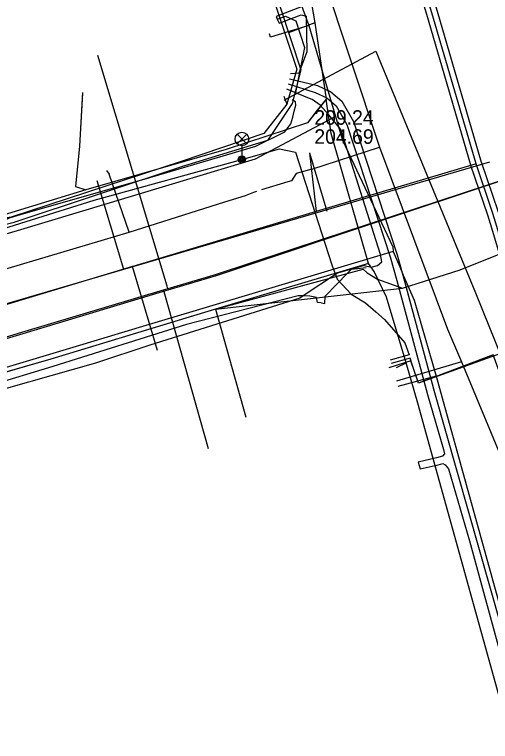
# Model space of a CAD drawing. Extents: x -595540 to -593988, y -1160850 to -1159202.
# Drawn here: x -595450.94 to -595424.7, y -1160602.05 to -1160562.01 of the extents above; entities that cross this region are included whole.
import ezdxf

# ---------------------------------------------------------------- set-up
doc = ezdxf.new("R2010")
doc.units = 0
for name, color, linetype in [('BKOM-ODVODNENI_trasa sítě', 7, 'Continuous'), ('BKOM_kabel SSZ', 7, 'Continuous'), ('BVK-JEDNOTNA_popisy', 7, 'Continuous'), ('BVK-JEDNOTNA_trasa sítě', 7, 'Continuous'), ('BVK-JEDNOTNA_trasa sítě obvodem', 7, 'Continuous'), ('BVK-KANALIZACE_ vyřazená trasa sítě', 7, 'Continuous'), ('BVK-VODOVOD_trasa sítě', 7, 'Continuous'), ('BVK-VODOVOD_trasa zrušené sítě', 7, 'Continuous'), ('CETIN_kabel podzemní', 7, 'Continuous'), ('CETIN_kabel podzemní neprovozovaný', 7, 'Continuous'), ('DESTOVA_trasa neprovozované sítě', 7, 'Continuous'), ('DSP-SDEL-VODAFONE_kabel', 7, 'Continuous'), ('EON-NN_kabel', 7, 'Continuous'), ('EON-NN_kabel zrušené sítě', 7, 'Continuous'), ('EON-VN_kabel', 7, 'Continuous'), ('INNOGY-NTL_trasa sítě', 7, 'Continuous'), ('INNOGY-STL_trasa sítě', 7, 'Continuous'), ('JEDNOTNA_trasa neprovozované sítě', 7, 'Continuous'), ('TSB_kabel VO', 7, 'Continuous'), ('TSB_lampy VO', 7, 'Continuous')]:
    doc.layers.add(name, color=color, linetype=linetype)

msp = doc.modelspace()

# ---------------------------------------------------------------- linework, layer by layer
at = {"layer": 'BKOM-ODVODNENI_trasa sítě'}
msp.add_lwpolyline([(-595434.68, -1160569.63), (-595433.731, -1160572.843)], dxfattribs=at)
at = {"layer": 'BKOM_kabel SSZ'}
for points in [[(-595436.46, -1160562.26), (-595436, -1160562.1), (-595435.43, -1160562.36), (-595434.95, -1160563.82), (-595435.463, -1160566.399)], [(-595436.08, -1160566.73), (-595431.03, -1160564.02), (-595425.53, -1160577.33), (-595421.9, -1160586.34), (-595419.38, -1160592.85), (-595415.14, -1160608.46), (-595414.14, -1160609.2)]]:
    msp.add_lwpolyline(points, dxfattribs=at)
at = {"layer": 'BVK-JEDNOTNA_popisy'}
msp.add_line((-595434.416, -1160568.205), (-595434.416, -1160568.205), dxfattribs=at)
at = {"layer": 'BVK-JEDNOTNA_trasa sítě'}
for points in [[(-595425.498, -1160570.224), (-595427.934, -1160561.917), (-595429.959, -1160555.289), (-595430.415, -1160553.797), (-595433.249, -1160544.521), (-595433.269, -1160544.454), (-595434.081, -1160541.795), (-595434.89, -1160539.146), (-595435.907, -1160535.817), (-595438.597, -1160526.93)], [(-595425.498, -1160570.224), (-595434.317, -1160572.862), (-595444.424, -1160575.885), (-595444.44, -1160575.89), (-595444.93, -1160576.04), (-595445.037, -1160576.072), (-595452.13, -1160578.2), (-595452.201, -1160578.221), (-595455.73, -1160579.28), (-595455.793, -1160579.299), (-595460.07, -1160580.58), (-595460.132, -1160580.599), (-595462.46, -1160581.3), (-595462.545, -1160581.326), (-595464.83, -1160582.01), (-595465.017, -1160582.066), (-595469.13, -1160583.3), (-595469.327, -1160583.359), (-595470.936, -1160583.842), (-595471.223, -1160583.929), (-595472.66, -1160584.36)], [(-595410.35, -1160619.102), (-595412.083, -1160614.222), (-595412.929, -1160611.427), (-595413.671, -1160608.977), (-595415.383, -1160603.32), (-595415.904, -1160601.597), (-595416.701, -1160598.965), (-595416.996, -1160597.989), (-595418.606, -1160592.667), (-595420.361, -1160586.867), (-595423.127, -1160577.726), (-595424.421, -1160573.448), (-595424.569, -1160572.96), (-595425.498, -1160570.224)]]:
    msp.add_lwpolyline(points, dxfattribs=at)
at = {"layer": 'BVK-JEDNOTNA_trasa sítě obvodem'}
for points in [[(-595438.31, -1160526.843), (-595435.62, -1160535.73), (-595434.603, -1160539.058), (-595433.794, -1160541.707), (-595432.982, -1160544.366), (-595430.128, -1160553.709), (-595429.672, -1160555.201), (-595427.647, -1160561.831), (-595425.211, -1160570.14)], [(-595425.786, -1160570.308), (-595428.221, -1160562.003), (-595430.246, -1160555.377), (-595430.702, -1160553.885), (-595433.556, -1160544.542), (-595434.368, -1160541.883), (-595435.177, -1160539.234), (-595436.194, -1160535.904), (-595438.884, -1160527.017)], [(-595425.214, -1160570.127), (-595424.283, -1160572.868), (-595424.134, -1160573.361), (-595422.84, -1160577.639), (-595420.074, -1160586.78), (-595418.319, -1160592.58), (-595416.709, -1160597.902), (-595416.414, -1160598.878), (-595415.617, -1160601.51), (-595413.384, -1160608.89), (-595412.642, -1160611.34), (-595411.798, -1160614.128), (-595410.067, -1160619.002)], [(-595410.632, -1160619.202), (-595412.368, -1160614.316), (-595413.216, -1160611.514), (-595413.958, -1160609.064), (-595416.191, -1160601.684), (-595416.988, -1160599.052), (-595417.283, -1160598.076), (-595418.893, -1160592.754), (-595420.648, -1160586.954), (-595423.414, -1160577.813), (-595424.708, -1160573.535), (-595424.855, -1160573.052), (-595425.782, -1160570.32)]]:
    msp.add_lwpolyline(points, dxfattribs=at)
at = {"layer": 'BVK-KANALIZACE_ vyřazená trasa sítě'}
msp.add_line((-595424.759, -1160570.148), (-595472.803, -1160584.211), dxfattribs=at)
at = {"layer": 'BVK-VODOVOD_trasa sítě'}
for points in [[(-595442.49, -1160577.12), (-595442.535, -1160576.968), (-595446.343, -1160564.274)], [(-595420.847, -1160570.08), (-595432.911, -1160574.056), (-595433.87, -1160574.37), (-595439.88, -1160576.34), (-595442.49, -1160577.12), (-595442.74, -1160577.19), (-595450.56, -1160579.53), (-595454.3, -1160580.66), (-595454.93, -1160580.85), (-595455.16, -1160580.92), (-595458.82, -1160582.02), (-595462.11, -1160583.01), (-595468.14, -1160584.7), (-595469.406, -1160585.079), (-595471.605, -1160585.698), (-595471.796, -1160585.75), (-595473.76, -1160586.28), (-595481.568, -1160588.618)], [(-595442.74, -1160577.19), (-595442.721, -1160577.258), (-595440.265, -1160585.917)]]:
    msp.add_lwpolyline(points, dxfattribs=at)
at = {"layer": 'BVK-VODOVOD_trasa zrušené sítě'}
msp.add_lwpolyline([(-595420.847, -1160570.08), (-595429.811, -1160573.061), (-595439.83, -1160576.394), (-595442.314, -1160577.139), (-595442.803, -1160577.286), (-595453.743, -1160580.567), (-595455.586, -1160581.12), (-595458.698, -1160582.053), (-595467.849, -1160584.798), (-595470.56, -1160585.611), (-595472.054, -1160586.059), (-595481.296, -1160588.831)], dxfattribs=at)
at = {"layer": 'CETIN_kabel podzemní'}
for points in [[(-595441.63, -1160542.46), (-595436.49, -1160555.7), (-595434.75, -1160560.32), (-595434.39, -1160562.47)], [(-595440.13, -1160547.88), (-595439.65, -1160549.19), (-595434.71, -1160562.62)], [(-595434.39, -1160562.47), (-595435.84, -1160563.02)], [(-595434.39, -1160562.47), (-595433.9, -1160565.79)], [(-595434.71, -1160562.62), (-595433.25, -1160567.62)], [(-595433.9, -1160565.79), (-595433.77, -1160566.67)], [(-595447.19, -1160566.3), (-595447.37, -1160569.26), (-595447.59, -1160571.48), (-595447.02, -1160571.67)], [(-595433.77, -1160566.67), (-595434.25, -1160567.28)], [(-595431.43, -1160575.72), (-595433.49, -1160568.56), (-595433.77, -1160566.67)], [(-595434.25, -1160567.28), (-595434.79, -1160567.97), (-595439.28, -1160569.44), (-595447.02, -1160571.67)], [(-595433.25, -1160567.62), (-595437.68, -1160569.97), (-595450.79, -1160573.92), (-595465.53, -1160578.26)], [(-595433.25, -1160567.62), (-595432.86, -1160568.92), (-595430.09, -1160574.8), (-595430.07, -1160575.06)], [(-595447.02, -1160571.67), (-595451.1, -1160572.92), (-595453.14, -1160573.54)], [(-595430.07, -1160575.06), (-595440.74, -1160578.25), (-595442.17, -1160578.68), (-595443.7, -1160579.14), (-595447.54, -1160580.29), (-595452.89, -1160581.89), (-595454.32, -1160582.32), (-595457.05, -1160583.13), (-595458.49, -1160583.56), (-595467.66, -1160586.31), (-595468.81, -1160586.65), (-595471.12, -1160587.34), (-595472.17, -1160587.65), (-595473.13, -1160587.94), (-595476.96, -1160589.08), (-595480.96, -1160590.26), (-595482.68, -1160590.77)], [(-595430.07, -1160575.06), (-595429.71, -1160575.9)], [(-595431.43, -1160575.72), (-595439.86, -1160578.24)], [(-595429.35, -1160581.2), (-595430.43, -1160577.57), (-595431.11, -1160576.16), (-595431.43, -1160575.72)], [(-595429.71, -1160575.9), (-595429.51, -1160576.36)], [(-595429.51, -1160576.36), (-595428.92, -1160577.75)], [(-595428.92, -1160577.75), (-595427.69, -1160581.93)], [(-595439.86, -1160578.24), (-595448.94, -1160580.99), (-595454.84, -1160582.69)], [(-595439.86, -1160578.24), (-595438.2, -1160584.18)], [(-595429.89, -1160581.45), (-595429.35, -1160581.2)], [(-595428.67, -1160583.55), (-595429.35, -1160581.2)], [(-595427.69, -1160581.93), (-595429.81, -1160582.5)], [(-595427.69, -1160581.93), (-595419.25, -1160612.43)], [(-595428.41, -1160584.48), (-595428.67, -1160583.55)], [(-595423.71, -1160601.42), (-595428.41, -1160584.48)]]:
    msp.add_lwpolyline(points, dxfattribs=at)
at = {"layer": 'CETIN_kabel podzemní neprovozovaný'}
msp.add_lwpolyline([(-595434.71, -1160562.62), (-595436.83, -1160563.26), (-595436.89, -1160563.07)], dxfattribs=at)
at = {"layer": 'DESTOVA_trasa neprovozované sítě'}
msp.add_line((-595434.68, -1160569.63), (-595434.317, -1160572.862), dxfattribs=at)
at = {"layer": 'DSP-SDEL-VODAFONE_kabel'}
msp.add_line((-595439.86, -1160578.24), (-595429.562, -1160577.077), dxfattribs=at)
for points in [[(-595439.86, -1160578.24), (-595431.724, -1160576.038), (-595431.496, -1160576.243), (-595430.938, -1160576.578), (-595429.562, -1160577.077), (-595426.371, -1160576.075), (-595414.795, -1160571.433), (-595413.605, -1160570.908), (-595403.975, -1160567.632), (-595403.691, -1160567.535), (-595403.028, -1160567.31), (-595402.358, -1160566.908), (-595400.416, -1160563.794), (-595422.375, -1160507.72)], [(-595439.86, -1160578.24), (-595431.724, -1160576.038), (-595431.496, -1160576.243), (-595430.938, -1160576.578), (-595429.562, -1160577.077), (-595426.371, -1160576.075), (-595414.795, -1160571.433), (-595413.605, -1160570.908), (-595403.975, -1160567.632), (-595403.691, -1160567.535), (-595403.028, -1160567.31), (-595402.358, -1160566.908), (-595400.416, -1160563.794), (-595422.375, -1160507.72)], [(-595439.86, -1160578.24), (-595431.724, -1160576.038), (-595431.496, -1160576.243), (-595430.938, -1160576.578), (-595429.562, -1160577.077), (-595426.371, -1160576.075), (-595414.795, -1160571.433), (-595413.605, -1160570.908), (-595403.975, -1160567.632), (-595403.691, -1160567.535), (-595403.028, -1160567.31), (-595402.358, -1160566.908), (-595400.416, -1160563.794), (-595422.375, -1160507.72)], [(-595434.75, -1160560.32), (-595434.39, -1160562.47)], [(-595434.39, -1160562.47), (-595433.77, -1160566.67)], [(-595447.2, -1160566.34), (-595447.37, -1160569.26), (-595447.59, -1160571.48), (-595447.02, -1160571.67)], [(-595433.77, -1160566.67), (-595434.79, -1160567.97), (-595439.28, -1160569.44), (-595447.02, -1160571.67)], [(-595447.02, -1160571.67), (-595451.1, -1160572.92), (-595453.14, -1160573.54)], [(-595439.86, -1160578.24), (-595444.167, -1160579.544), (-595448.94, -1160580.99), (-595454.98, -1160582.73), (-595461.62, -1160584.81), (-595468.62, -1160587.03), (-595470.64, -1160587.7), (-595477.51, -1160589.65), (-595484.42, -1160591.8), (-595495.76, -1160595.1), (-595496.26, -1160595.26), (-595498.15, -1160595.91), (-595501.79, -1160596.98), (-595502.25, -1160597.1), (-595509.94, -1160599.34), (-595511.12, -1160599.74), (-595514.59, -1160600.76), (-595518.54, -1160601.9), (-595521.82, -1160602.9), (-595529.11, -1160605.02), (-595536.78, -1160607.23), (-595538.16, -1160607.65), (-595539.58, -1160608.067)], [(-595439.86, -1160578.24), (-595444.167, -1160579.544), (-595448.94, -1160580.99), (-595454.98, -1160582.73), (-595461.62, -1160584.81), (-595468.62, -1160587.03), (-595470.64, -1160587.7), (-595477.51, -1160589.65), (-595484.42, -1160591.8), (-595495.76, -1160595.1), (-595496.26, -1160595.26), (-595498.15, -1160595.91), (-595501.79, -1160596.98), (-595502.25, -1160597.1), (-595509.94, -1160599.34), (-595511.12, -1160599.74), (-595514.59, -1160600.76), (-595518.54, -1160601.9), (-595521.82, -1160602.9), (-595529.11, -1160605.02), (-595536.78, -1160607.23), (-595538.16, -1160607.65), (-595539.58, -1160608.067)], [(-595439.86, -1160578.24), (-595448.94, -1160580.99), (-595454.98, -1160582.73)], [(-595439.86, -1160578.24), (-595438.2, -1160584.18)]]:
    msp.add_lwpolyline(points, dxfattribs=at)
at = {"layer": 'EON-NN_kabel'}
for points in [[(-595435.093, -1160561.573), (-595436.517, -1160562.11), (-595436.438, -1160562.298), (-595436.358, -1160562.477), (-595435.144, -1160562.025), (-595434.864, -1160562.102), (-595434.824, -1160564.058), (-595435.268, -1160565.233), (-595435.721, -1160565.279)], [(-595435.789, -1160565.543), (-595434.234, -1160565.919), (-595433.512, -1160566.26), (-595432.906, -1160566.78), (-595432.254, -1160567.894), (-595429.845, -1160575.245), (-595429.488, -1160576.56)], [(-595431.66, -1160575.836), (-595431.291, -1160575.923), (-595430.938, -1160575.839), (-595430.687, -1160575.637), (-595430.764, -1160575.229), (-595432.963, -1160568.344), (-595433.619, -1160567.54), (-595434.091, -1160567), (-595434.529, -1160566.696), (-595434.681, -1160566.625), (-595435.937, -1160566.116)], [(-595435.861, -1160565.821), (-595434.374, -1160566.295), (-595433.732, -1160566.599), (-595433.217, -1160567.04), (-595432.621, -1160568.059), (-595430.228, -1160575.362), (-595429.873, -1160576.668)], [(-595436.096, -1160566.498), (-595435.94, -1160566.943), (-595437.203, -1160568.568), (-595441.754, -1160570.106), (-595451.132, -1160573.173), (-595453.847, -1160573.657), (-595453.998, -1160572.657)], [(-595431.66, -1160575.836), (-595433.141, -1160576.264), (-595435.026, -1160577.504), (-595435.217, -1160577.63), (-595443.478, -1160580.224), (-595446.485, -1160581.216), (-595452.65, -1160582.956)], [(-595429.873, -1160576.668), (-595428.168, -1160582.943), (-595427.294, -1160585.967), (-595427.237, -1160586.214), (-595427.35, -1160586.345), (-595427.676, -1160586.421), (-595428.683, -1160586.659), (-595428.629, -1160586.851), (-595428.581, -1160587.041), (-595427.584, -1160586.811), (-595427.322, -1160586.749), (-595427.202, -1160586.818), (-595427.011, -1160587.03), (-595425.861, -1160590.994), (-595423.957, -1160597.996)], [(-595429.488, -1160576.56), (-595427.784, -1160582.833), (-595423.502, -1160597.866), (-595420.475, -1160609.068), (-595416.902, -1160622.522), (-595416.024, -1160625.314), (-595412.232, -1160639.518), (-595410.91, -1160644.009), (-595405.344, -1160663.415), (-595404.966, -1160664.714), (-595400.175, -1160682.148), (-595400.312, -1160683.231), (-595400.565, -1160683.782), (-595401.573, -1160684.974), (-595401.77, -1160686.409), (-595399.656, -1160692.324), (-595398.415, -1160693.765), (-595397.294, -1160695.13), (-595395.737, -1160699.835), (-595393.512, -1160710.253), (-595392.752, -1160711.558), (-595391.915, -1160711.778), (-595379.074, -1160707.992)]]:
    msp.add_lwpolyline(points, dxfattribs=at)
at = {"layer": 'EON-NN_kabel zrušené sítě'}
for points in [[(-595458.322, -1160575.238), (-595458.248, -1160575.308), (-595450.615, -1160573.018), (-595443.479, -1160570.982), (-595437.647, -1160569.268), (-595436.05, -1160568.476), (-595435.717, -1160568.027), (-595435.594, -1160567.66), (-595435.531, -1160567.336), (-595435.442, -1160566.999), (-595435.462, -1160566.826), (-595435.633, -1160566.699)], [(-595434.036, -1160577.895), (-595433.842, -1160577.92), (-595433.815, -1160577.516), (-595433.596, -1160577.307), (-595433.402, -1160577.084), (-595432.365, -1160576.04), (-595431.549, -1160575.951)], [(-595434.036, -1160577.895), (-595434.238, -1160577.872), (-595434.304, -1160577.6), (-595434.659, -1160577.516), (-595435.026, -1160577.504), (-595435.313, -1160577.495), (-595441.459, -1160579.086), (-595448.832, -1160581.393), (-595455.874, -1160583.533), (-595456.381, -1160583.702), (-595456.451, -1160583.963), (-595456.798, -1160583.997), (-595456.988, -1160583.859), (-595461.548, -1160585.203), (-595468.327, -1160587.424), (-595469.718, -1160587.851), (-595469.93, -1160588.398)]]:
    msp.add_lwpolyline(points, dxfattribs=at)
at = {"layer": 'EON-VN_kabel'}
for points in [[(-595436.857, -1160559.92), (-595435.156, -1160565.06), (-595435.642, -1160566.916), (-595437, -1160568.944), (-595441.622, -1160570.368), (-595451.043, -1160573.478), (-595452.558, -1160573.846), (-595453.536, -1160574.083), (-595454.069, -1160574.341), (-595464.818, -1160577.215), (-595471.014, -1160579.378), (-595479.412, -1160581.745), (-595486.017, -1160583.749), (-595492.112, -1160585.602), (-595498.008, -1160587.216), (-595508.003, -1160590.512), (-595514.062, -1160592.245), (-595518.966, -1160593.667), (-595521.787, -1160594.468), (-595533.594, -1160597.95), (-595539.58, -1160599.631)], [(-595437.044, -1160559.983), (-595435.388, -1160565.009), (-595435.94, -1160566.943), (-595437.203, -1160568.568), (-595441.754, -1160570.106), (-595451.132, -1160573.173), (-595452.558, -1160573.846), (-595453.481, -1160574.281), (-595454.098, -1160574.496), (-595465.155, -1160577.87), (-595470.923, -1160579.541), (-595479.3, -1160581.929), (-595485.927, -1160583.969), (-595492.008, -1160585.808), (-595497.897, -1160587.457), (-595507.899, -1160590.746), (-595514, -1160592.479), (-595518.89, -1160593.887), (-595521.724, -1160594.56), (-595533.49, -1160598.198), (-595539.58, -1160599.934)]]:
    msp.add_lwpolyline(points, dxfattribs=at)
at = {"layer": 'INNOGY-NTL_trasa sítě'}
for points in [[(-595433.96, -1160559.84), (-595430.82, -1160569.31)], [(-595434.55, -1160570.52), (-595430.82, -1160569.31)], [(-595430.82, -1160569.31), (-595427.07, -1160579.34), (-595426.31, -1160581.14), (-595423.8, -1160587.14), (-595422.1, -1160594.09), (-595418.4, -1160608.55), (-595417.7, -1160611.27), (-595416.51, -1160616.37), (-595414.64, -1160624.38), (-595412.84, -1160630.87), (-595411.85, -1160634.46), (-595411.52, -1160635.75), (-595409.49, -1160643.56), (-595407.205, -1160652.381), (-595407.04, -1160653.02), (-595405.09, -1160660.52), (-595400.36, -1160678.77), (-595400.19, -1160679.46), (-595398.96, -1160684.17)], [(-595434.55, -1160570.52), (-595435.01, -1160570.66), (-595435.42, -1160570.77), (-595435.67, -1160571.17), (-595435.871, -1160571.23), (-595437.321, -1160571.661)], [(-595426.31, -1160581.14), (-595429.89, -1160582.21)]]:
    msp.add_lwpolyline(points, dxfattribs=at)
at = {"layer": 'INNOGY-STL_trasa sítě'}
for points in [[(-595445.873, -1160570.597), (-595445.724, -1160570.806)], [(-595444.62, -1160573.99), (-595445.724, -1160570.806)], [(-595481.09, -1160584.87), (-595475.26, -1160583.12), (-595474.54, -1160582.86), (-595468.08, -1160580.98), (-595467.85, -1160580.91), (-595462.1, -1160579.12), (-595460.04, -1160578.55), (-595454.06, -1160576.75), (-595453.54, -1160576.65), (-595444.62, -1160573.99), (-595439.352, -1160572.33), (-595438.216, -1160571.971), (-595437.745, -1160571.802), (-595437.577, -1160571.742)]]:
    msp.add_lwpolyline(points, dxfattribs=at)
at = {"layer": 'JEDNOTNA_trasa neprovozované sítě'}
for p, q in [((-595446.4, -1160571.148), (-595444.93, -1160576.04)), ((-595443.056, -1160580.516), (-595444.44, -1160575.89))]:
    msp.add_line(p, q, dxfattribs=at)
at = {"layer": 'TSB_kabel VO'}
for points in [[(-595483.2, -1160583.49), (-595468.44, -1160578.85), (-595465.47, -1160578.12), (-595454.72, -1160574.79), (-595446.56, -1160572.24), (-595438.41, -1160569.99), (-595436.34, -1160569.4), (-595435.46, -1160569.59), (-595433.45, -1160575.8), (-595433.15, -1160576.59), (-595432.39, -1160577.42), (-595431.6, -1160577.89), (-595431.02, -1160578.39), (-595430.55, -1160578.8), (-595429.42, -1160580.09), (-595429.193, -1160580.745), (-595430.228, -1160581.044)], [(-595372.051, -1160616.83), (-595408.988, -1160623.09), (-595423.78, -1160580.55), (-595428.68, -1160582.311), (-595429.094, -1160581.085), (-595430.302, -1160581.476)], [(-595429.002, -1160581.335), (-595429.134, -1160580.936), (-595430.172, -1160581.236)], [(-595402.59, -1160696.27), (-595403.21, -1160694.15), (-595395.52, -1160692.1), (-595397.39, -1160680.68), (-595400.2, -1160665.52), (-595404.13, -1160647.93), (-595409.18, -1160629.77), (-595408.988, -1160623.09), (-595424.548, -1160580.755), (-595428.68, -1160582.311), (-595429.002, -1160581.335)]]:
    msp.add_lwpolyline(points, dxfattribs=at)
at = {"layer": 'TSB_lampy VO'}
for p, q in [((-595438.675, -1160569.13), (-595438.145, -1160568.6)), ((-595438.675, -1160568.6), (-595438.145, -1160569.13)), ((-595438.675, -1160569.13), (-595438.145, -1160568.6)), ((-595438.675, -1160568.6), (-595438.145, -1160569.13)), ((-595438.41, -1160569.24), (-595438.41, -1160569.99)), ((-595438.41, -1160569.24), (-595438.41, -1160569.99))]:
    msp.add_line(p, q, dxfattribs=at)
for centre, radius in [((-595438.41, -1160568.865), 0.375), ((-595438.41, -1160568.865), 0.375), ((-595438.41, -1160569.99), 0.2), ((-595438.41, -1160569.99), 0.2), ((-595438.41, -1160569.99), 0.145), ((-595438.41, -1160569.99), 0.145), ((-595438.41, -1160569.99), 0.0876), ((-595438.41, -1160569.99), 0.0876)]:
    msp.add_circle(centre, radius, dxfattribs=at)

# ---------------------------------------------------------------- texts
at = {"layer": 'BVK-JEDNOTNA_popisy'}
for s, p in [('209.24', (-595434.416, -1160568.08)), ('204.69', (-595434.416, -1160569.13))]:
    msp.add_text(s, height=0.8, dxfattribs=at).set_placement(p)

doc.saveas('drawing.dxf')
